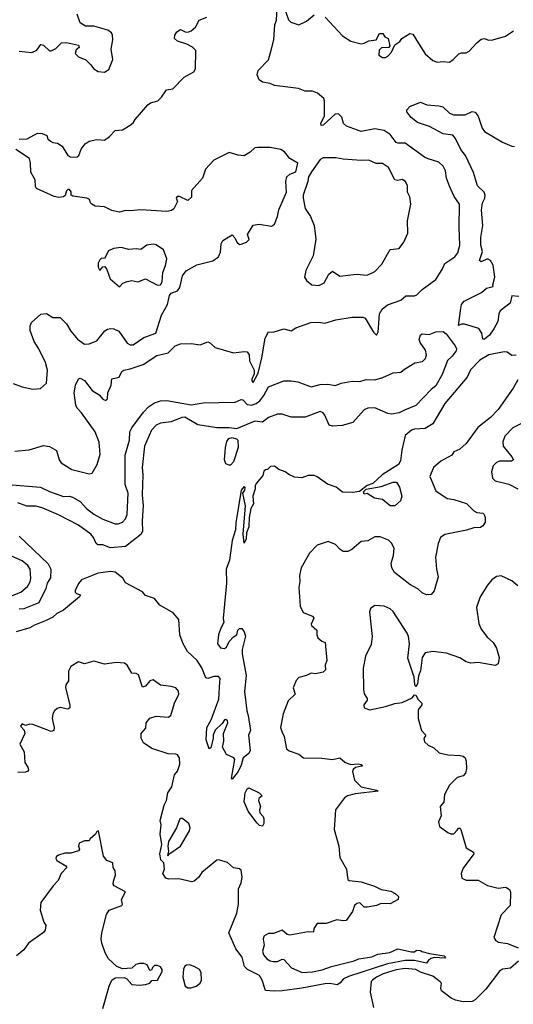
# Model space of a CAD drawing. Extents: x 1690054 to 1842981, y 782881 to 914114.
# Tile 368 of 656: x 1767768 to 1771016, y 851546 to 858018. Entities that reach past the tile are written whole.
import ezdxf

# ---------------------------------------------------------------- set-up
doc = ezdxf.new("R2010")
doc.units = 0

msp = doc.modelspace()

# ---------------------------------------------------------------- linework, layer by layer
at = {"layer": '0CON10XD'}
for points in [[(1768234.2, 857724.2), (1768256.7, 857695), (1768285, 857676.2), (1768325, 857673.8), (1768355, 857690), (1768380, 857755), (1768370, 857825), (1768381.2, 857885), (1768378, 857915), (1768370.8, 857930.8), (1768347.8, 857947.8), (1768255, 857974.2), (1768200, 857975), (1768165, 857997.5), (1768146.7, 858055)], [(1770454.2, 857104.2), (1770430.8, 857115), (1770305, 857206.9), (1770255, 857205.5), (1770245, 857210.9), (1770205, 857262.5), (1770165, 857288.8), (1770105, 857300.6), (1770015, 857282.2), (1769917.5, 857317.5), (1769898.9, 857335), (1769886.7, 857376.7), (1769865, 857397.9), (1769843.1, 857396.9), (1769765, 857324.4), (1769751.7, 857321.7), (1769748.8, 857335), (1769773.1, 857385), (1769774.2, 857485), (1769769.4, 857499.4), (1769727.5, 857535), (1769695, 857548), (1769645, 857546.9), (1769602.5, 857565), (1769445, 857585.6), (1769415, 857598.6), (1769365, 857608), (1769343.1, 857623.1), (1769330.8, 857655), (1769336.1, 857683.9), (1769405.7, 857754.3), (1769422.7, 857817.3), (1769439.1, 857885), (1769447.3, 857985), (1769457.7, 858015), (1769461.5, 858095)], [(1769505.5, 858105), (1769536.4, 858016.4), (1769552.1, 858002.1), (1769605, 857984.2), (1769655, 858007.5), (1769705, 858050)], [(1767765, 857232.5), (1767816.4, 857233.6), (1767885, 857272.5), (1767915, 857268.8), (1767946.4, 857256.4), (1767953.9, 857233.9), (1767969.5, 857219.5), (1767985, 857211.2), (1768017, 857207), (1768046.4, 857186.4), (1768084.3, 857124.3), (1768105, 857113.1), (1768145, 857116.2), (1768156.7, 857125), (1768172.3, 857167.7), (1768197.7, 857202.3), (1768225, 857218.8), (1768275, 857230), (1768325, 857226.7), (1768359.5, 857250.5), (1768395, 857290), (1768445, 857293.8), (1768495, 857323.8), (1768515, 857340), (1768527.7, 857362.3), (1768611.2, 857458.8), (1768629.2, 857470.8), (1768676.2, 857483.8), (1768701.5, 857508.5), (1768734.2, 857555.8), (1768775, 857563.3), (1768849.5, 857640.5), (1768914.2, 857675.8), (1768924, 857695), (1768927.5, 857815), (1768905, 857837.5), (1768867.3, 857857.3), (1768805.6, 857875.6), (1768786.2, 857895), (1768788, 857915), (1768802.3, 857937.7), (1768825, 857952.5), (1768857, 857937), (1768875, 857936.2), (1768895, 857944.2), (1768925, 857968.8), (1768948.8, 858015), (1768998.8, 858035)], [(1769776.7, 858035), (1769892.4, 857912.4), (1769945.9, 857875.9), (1770015, 857860), (1770033.9, 857863.9), (1770065, 857878.8), (1770113.6, 857886.4), (1770135, 857926.7), (1770157, 857927), (1770170, 857905), (1770192.5, 857895), (1770202.5, 857845), (1770195.7, 857834.3), (1770147.5, 857832.5), (1770132, 857818), (1770130.9, 857785), (1770155, 857770.2), (1770175, 857769.3), (1770195, 857781.6), (1770213.5, 857805), (1770237, 857853), (1770267.8, 857875), (1770282, 857895), (1770335, 857926.8), (1770355, 857922), (1770389.4, 857865), (1770435, 857793.3), (1770485, 857750), (1770515, 857738), (1770555, 857744), (1770595, 857738.8), (1770620, 857755), (1770657.3, 857792.7), (1770675, 857800), (1770705, 857800.8), (1770725, 857810.8), (1770775, 857866.2), (1770805, 857890), (1770825, 857893.3), (1770852.3, 857882.3), (1770880, 857885), (1770965, 857908.8), (1771016.4, 857943.6)], [(1767765, 857811.3), (1767847.6, 857802.4), (1767881.6, 857818.4), (1767906.2, 857853.8), (1767925, 857850.8), (1767963.9, 857813.9), (1767975, 857813.3), (1768005, 857827.5), (1768042.5, 857865), (1768075, 857868.8), (1768155, 857850), (1768160, 857835), (1768139.3, 857820.7), (1768133.3, 857795), (1768155, 857774), (1768203.6, 857753.6), (1768234.2, 857724.2)], [(1770894.2, 856325), (1770883.5, 856405), (1770865.4, 856435.4), (1770845, 856445.8), (1770805, 856426), (1770794, 856434), (1770813.1, 856495), (1770802.1, 856535), (1770801.2, 856585), (1770815.6, 856665), (1770805.4, 856765), (1770813.4, 856815), (1770828.9, 856845), (1770831.1, 856865), (1770822.9, 856885), (1770780.6, 856925), (1770754.1, 857014.1), (1770700.4, 857125), (1770669.5, 857165), (1770635.9, 857235.9), (1770618.3, 857258.3), (1770555, 857268), (1770465, 857316), (1770385, 857342), (1770344.2, 857375), (1770315, 857411.2), (1770315, 857426), (1770335, 857448), (1770404.1, 857475.9), (1770447.3, 857457.3), (1770525, 857452.5), (1770552.5, 857445), (1770595, 857403.3), (1770625, 857392.5), (1770697.7, 857392.3), (1770745, 857413.8), (1770765, 857410), (1770784.2, 857384.2), (1770810.8, 857305), (1770825, 857282), (1770945, 857213.3), (1771005, 857186.2), (1771023.9, 857183.9)], [(1767725, 855626.2), (1767784.4, 855604.4), (1767855, 855588.6), (1767905, 855594), (1767945, 855627.5), (1767950.5, 855715), (1767936.9, 855765), (1767894, 855855), (1767862.8, 855902.8), (1767836, 855975), (1767836.2, 856005), (1767845, 856027.5), (1767907.5, 856082.5), (1767945, 856086.2), (1767985, 856060), (1768035, 856060), (1768075, 856019.4), (1768105, 855970), (1768147.6, 855917.6), (1768195, 855885.6), (1768225, 855886.9), (1768275, 855906.7), (1768327.3, 855972.7), (1768345, 855984.4), (1768365, 855988.1), (1768386.3, 855986.3), (1768420.3, 855970.3), (1768475, 855890.8), (1768495, 855880), (1768515, 855879.5), (1768585, 855928.2), (1768663.1, 855956.9), (1768701, 856075), (1768740.3, 856145), (1768752.7, 856205), (1768765, 856219.3), (1768806.4, 856236.4), (1768822.1, 856257.9), (1768838.6, 856335), (1768863, 856367), (1768933.3, 856406.7), (1769037.9, 856432.1), (1769075, 856460), (1769089.7, 856490.3), (1769094, 856545), (1769104.2, 856565.8), (1769165, 856602.5), (1769183.6, 856583.6), (1769197.5, 856555), (1769215, 856540), (1769225, 856542.5), (1769260, 856555), (1769277, 856573), (1769266.7, 856605), (1769305, 856666.7), (1769343.9, 856673.9), (1769425, 856661.4), (1769445, 856673.3), (1769465, 856723.1), (1769472.1, 856767.9), (1769522.9, 856885), (1769518.4, 856955), (1769524.6, 856985), (1769545, 857003.4), (1769585, 857016.9), (1769598.1, 857075), (1769545, 857106), (1769509.8, 857149.8), (1769485, 857164.5), (1769415, 857176.8), (1769331.9, 857178.1), (1769315.5, 857174.5), (1769285, 857147.1), (1769245, 857123.8), (1769205, 857126.2), (1769145, 857143.8), (1769045, 857093.3), (1768990, 857035), (1768970, 856975), (1768897.5, 856895), (1768898.3, 856851.7), (1768875, 856830), (1768820, 856855), (1768803.9, 856856.1), (1768797.5, 856845), (1768807, 856823), (1768782.5, 856775), (1768767, 856763), (1768735, 856756.2), (1768565, 856767.1), (1768495, 856760.6), (1768465, 856764), (1768425, 856752.5), (1768374.2, 856764.2), (1768326.6, 856786.6), (1768265, 856791.1), (1768243.3, 856805), (1768233.3, 856815), (1768227.5, 856835), (1768210, 856845), (1768116.7, 856856.7), (1768107.5, 856865), (1768106.2, 856886.2), (1768095, 856902.5), (1768085, 856902.5), (1768075, 856892.5), (1768067, 856863), (1768055, 856852.5), (1768025, 856848.8), (1767995, 856856.2), (1767878.8, 856908.8), (1767871.4, 856921.4), (1767869.4, 856965), (1767860.2, 856980.2), (1767841.2, 857015), (1767840, 857075), (1767832.5, 857105), (1767742.5, 857165)], [(1767735, 855182.5), (1767829.3, 855190.7), (1767925, 855219.4), (1767963.2, 855213.2), (1768009.2, 855185), (1768027.5, 855125), (1768040, 855105), (1768111.7, 855061.7), (1768225, 855033.3), (1768245, 855037.5), (1768276.9, 855093.1), (1768297.4, 855162.6), (1768290.2, 855240.2), (1768265, 855308.6), (1768175, 855434), (1768145, 855464.2), (1768136.4, 855485), (1768125.4, 855565), (1768135, 855616), (1768155, 855656), (1768165, 855662.5), (1768195, 855646.9), (1768245, 855580), (1768291.7, 855551.7), (1768315, 855523.3), (1768335, 855513.8), (1768346, 855525), (1768347.8, 855565), (1768370, 855615), (1768375, 855656.7), (1768421.4, 855668.6), (1768438.8, 855705), (1768453.3, 855715), (1768495, 855722.1), (1768579.6, 855750.4), (1768670, 855810), (1768745, 855826.9), (1768791.2, 855875), (1768825, 855886.2), (1768895, 855889.2), (1768955, 855880), (1769005, 855900), (1769016.8, 855896.8), (1769055, 855862), (1769175, 855828.8), (1769245, 855837.5), (1769265, 855834.2), (1769278.2, 855815), (1769279.6, 855775), (1769309.6, 855715), (1769309.7, 855690.3), (1769294.7, 855655), (1769295, 855643.3), (1769305, 855633.1), (1769337.3, 855695), (1769362, 855795), (1769382.9, 855925), (1769405, 855966.2), (1769435, 855962.9), (1769505, 855986.7), (1769555, 855972.5), (1769585, 855991.2), (1769683.7, 856026.3), (1769735, 856029.2), (1769775, 856022.2), (1769847.5, 856045), (1769955, 856061.7), (1770007.5, 856062.5), (1770025, 856062.9), (1770040, 856055), (1770095, 855963.3), (1770115, 855943.3), (1770125.4, 855964.6), (1770135.8, 856085), (1770153.3, 856115), (1770187.5, 856142.5), (1770275, 856174.2), (1770307.3, 856202.7), (1770365, 856203.5), (1770380, 856210), (1770414.7, 856245.3), (1770505, 856310), (1770546.9, 856375), (1770565, 856416), (1770630.3, 856459.7), (1770650.8, 856485), (1770662.9, 856535), (1770658.6, 856655), (1770662.2, 856805), (1770627.1, 856855), (1770595, 856924), (1770574.8, 856975), (1770570.3, 857025), (1770554.7, 857055), (1770525, 857082.2), (1770454.2, 857104.2)], [(1769735, 856271.2), (1769771.2, 856288.8), (1769801.2, 856345), (1769825, 856363.8), (1769875, 856331.2), (1769984.2, 856345.8), (1770055, 856338), (1770105, 856362), (1770149.7, 856410.3), (1770205, 856506.2), (1770265, 856513.8), (1770295.5, 856554.5), (1770322.5, 856615), (1770319.2, 856695), (1770341.4, 856805), (1770333.6, 856853.6), (1770319.2, 856885), (1770319.2, 856925), (1770305.6, 856955), (1770285, 856966.9), (1770255, 856961.4), (1770235, 856965.7), (1770195, 857045.7), (1770155, 857072), (1770113.2, 857073.2), (1770065, 857094.2), (1770015, 857092.5), (1769895, 857100), (1769848.7, 857108.7), (1769765, 857109.4), (1769745, 857099.4), (1769687.1, 857017.1), (1769668.5, 856985), (1769663.9, 856955), (1769633.1, 856865), (1769632.1, 856845), (1769645.7, 856775.7), (1769682, 856725), (1769705.8, 856665), (1769716.7, 856575), (1769699.2, 856465), (1769651.2, 856368.8), (1769641.2, 856325), (1769655, 856302.5), (1769690, 856275), (1769735, 856271.2)], [(1768425, 856262.5), (1768447.5, 856285), (1768475, 856296.7), (1768505, 856303.3), (1768545, 856294), (1768595, 856313.3), (1768675, 856273.8), (1768695, 856274), (1768704.3, 856295.7), (1768709.8, 856355), (1768728.1, 856401.9), (1768736.2, 856446.2), (1768714.3, 856504.3), (1768665, 856538), (1768645, 856542), (1768605, 856536.2), (1768565, 856506.7), (1768535, 856512), (1768485, 856508), (1768435, 856520), (1768385, 856514.4), (1768351.2, 856498.8), (1768325, 856447.5), (1768305, 856450), (1768295, 856440), (1768283.6, 856416.4), (1768285, 856390), (1768295, 856370), (1768315, 856392.5), (1768327.5, 856395), (1768341.2, 856375), (1768363.3, 856315), (1768425, 856262.5)], [(1771051.6, 856198.4), (1771005, 856202.5), (1770995.6, 856154.4), (1770928.8, 856105), (1770920, 856085), (1770913.3, 856035), (1770888, 855985), (1770858.8, 855945), (1770825, 855918.8), (1770815, 855917.5), (1770807.6, 855957.6), (1770787.8, 855987.8), (1770694.5, 856015.5), (1770674, 856016), (1770655, 856007.5), (1770669.9, 856120.1), (1770675.2, 856144.8), (1770691.7, 856168.3), (1770805.7, 856225), (1770838, 856252), (1770882.5, 856265), (1770880, 856275), (1770894.2, 856325)], [(1767692.7, 854962.7), (1767905, 854944.8), (1767965, 854916.1), (1768055, 854884.5), (1768095, 854885.5), (1768115, 854879.2), (1768165, 854851.2), (1768207.1, 854805), (1768256.7, 854766.7), (1768315, 854733.7), (1768395, 854704.6), (1768415.3, 854704.7), (1768444.7, 854715.3), (1768463.3, 854736.7), (1768475.4, 854765.4), (1768480.9, 854905), (1768461.7, 854961.7), (1768461.5, 855155), (1768489.4, 855255), (1768492.3, 855307.7), (1768505.7, 855335), (1768581.7, 855438.3), (1768616.1, 855473.9), (1768655, 855500.4), (1768693.5, 855513.5), (1768735, 855514.6), (1768895, 855486.5), (1768975, 855500.4), (1769185, 855504.6), (1769225, 855521.1), (1769235, 855520), (1769265, 855489.4), (1769292.5, 855485), (1769322.9, 855495), (1769347.3, 855512.7), (1769373.5, 855546.5), (1769405, 855604.2), (1769505, 855644), (1769555, 855644.4), (1769597.1, 855637.1), (1769685, 855604.2), (1769745, 855619.7), (1769795, 855622.1), (1769845, 855613.6), (1769882.1, 855627.9), (1769955, 855642.5), (1770005, 855640), (1770047.7, 855652.3), (1770105, 855650), (1770156.2, 855665), (1770225, 855697.1), (1770275, 855700.8), (1770298.6, 855721.4), (1770367.6, 855762.4), (1770418.5, 855771.5), (1770438.6, 855791.4), (1770443.8, 855815), (1770437.8, 855845), (1770403.3, 855895), (1770396.7, 855915), (1770405, 855946.7), (1770415, 855952), (1770462.3, 855947.7), (1770505, 855965.2), (1770555, 855967.5), (1770573.3, 855953.3), (1770632, 855875), (1770641.2, 855855), (1770638.8, 855841.2), (1770613.8, 855806.2), (1770582.4, 855777.6), (1770547.8, 855685), (1770505, 855611.6), (1770475, 855587.5), (1770375, 855481.5), (1770299.4, 855450.6), (1770265, 855433.3), (1770214.6, 855424.6), (1770189.8, 855429.8), (1770105, 855467.5), (1770057.5, 855465), (1770035, 855452.5), (1769959, 855371), (1769889.5, 855350.5), (1769825, 855346.2), (1769803, 855353), (1769775, 855418.8), (1769765, 855433.8), (1769745, 855443.3), (1769645, 855406), (1769554.3, 855404.3), (1769495.4, 855425.4), (1769465, 855424.7), (1769405, 855402), (1769365, 855372.3), (1769315, 855379.6), (1769195, 855329.3), (1769145, 855335.4), (1769065, 855334.1), (1768940, 855355), (1768855, 855404.1), (1768835, 855402), (1768765, 855374.3), (1768695, 855365.6), (1768665, 855352.5), (1768635, 855320.6), (1768589.4, 855215), (1768572.7, 855075), (1768578.7, 855025), (1768574.5, 854895), (1768581.2, 854825), (1768573.4, 854723.4), (1768575, 854652.5), (1768565.5, 854634.5), (1768465, 854554), (1768365.8, 854545.8), (1768315.4, 854565.4), (1768282.5, 854565), (1768270, 854575), (1768252.5, 854615), (1768236, 854635), (1768154.2, 854694.2), (1768022.4, 854762.4), (1767915, 854810), (1767875, 854819.4), (1767815, 854820), (1767755, 854841.2)], [(1771035, 855812.9), (1771005, 855810), (1770975, 855831.9), (1770955, 855835.4), (1770855, 855815.4), (1770795, 855779.2), (1770734.4, 855715.6), (1770710.9, 855669.1), (1770564.7, 855495), (1770485, 855361.1), (1770435, 855330), (1770365, 855326.2), (1770345, 855320), (1770304.6, 855285.4), (1770281.7, 855188.3), (1770272.4, 855117.6), (1770259.7, 855095), (1770153.1, 855025), (1770090.9, 854969.1), (1770053.8, 854955), (1770002.5, 854917.5), (1769959.7, 854910.3), (1769892.7, 854912.7), (1769849.4, 854945), (1769793.9, 854963.9), (1769725, 855012.9), (1769705, 855020.8), (1769665, 855020.8), (1769625, 855005.8), (1769575, 855010), (1769537.7, 855027.7), (1769515, 855046.7), (1769471.7, 855061.7), (1769445, 855082.5), (1769418.3, 855081.7), (1769398.3, 855061.7), (1769385, 855060), (1769375, 855050), (1769368.3, 855021.7), (1769325, 854972), (1769317.8, 854955), (1769317.9, 854935), (1769301.5, 854885), (1769305.9, 854835), (1769288.8, 854805), (1769276.8, 854745), (1769275, 854683.3), (1769260, 854645), (1769257.5, 854605), (1769245, 854577.5), (1769238.6, 854635), (1769252.4, 854822.4), (1769236.2, 854905), (1769250, 854925), (1769251.7, 854941.7), (1769245, 854948.8), (1769224.4, 854925), (1769189.4, 854710.6), (1769186.6, 854665), (1769166.2, 854595), (1769147.6, 854465), (1769126.2, 854405), (1769127.5, 854315), (1769106.3, 854085), (1769111, 854055), (1769090.8, 854019.2), (1769076.3, 853975), (1769069, 853915), (1769088.1, 853888.1), (1769116.2, 853883.8), (1769127.7, 853892.3), (1769145, 853930.8), (1769175, 853962.2), (1769195.8, 853974.2), (1769204, 854005), (1769213.3, 854015), (1769230, 854015), (1769245, 853993.3), (1769254, 853965), (1769232.2, 853877.8), (1769231.3, 853848.7), (1769257.9, 853707.9), (1769247.3, 853602.7), (1769261.2, 853475), (1769271.2, 853445), (1769285.5, 853344.5), (1769273.9, 853315), (1769284.8, 853215), (1769275, 853193.8), (1769238.1, 853165), (1769225, 853116.9), (1769204.6, 853075), (1769165, 853026.7), (1769161.2, 853031.2), (1769182.7, 853155), (1769176.2, 853166.2), (1769127.5, 853187.5), (1769102.5, 853235), (1769110, 853275), (1769109.7, 853325), (1769136.9, 853395), (1769135, 853410), (1769125, 853418), (1769115, 853416), (1769098.9, 853391.1), (1769055, 853348.5), (1769040, 853315), (1769040.9, 853295), (1769025, 853231.2), (1769015, 853226), (1768995.3, 853285), (1768998.9, 853365), (1769028.1, 853415), (1769078.3, 853551.7), (1769085, 853665.7)], [(1771045, 855650), (1771015.1, 855594.9), (1770915, 855455.6), (1770865, 855402.5), (1770782.3, 855337.7), (1770705, 855232), (1770662.5, 855195), (1770625, 855177.3), (1770611.5, 855155), (1770538.5, 855115), (1770490.4, 855075), (1770467.1, 855015), (1770505, 854920), (1770580.9, 854870.9), (1770625, 854863.6), (1770707.7, 854837.7), (1770755, 854788.8), (1770775, 854778.8), (1770813.9, 854773.9), (1770823.3, 854765), (1770831.2, 854745), (1770830, 854715), (1770815, 854690), (1770800.5, 854679.5), (1770755, 854677.1), (1770708.1, 854661.9), (1770565.4, 854634.6), (1770535.7, 854615), (1770520.6, 854575), (1770504.4, 854485), (1770510, 854405), (1770521.4, 854355), (1770495.5, 854264.5), (1770475, 854238.8), (1770445, 854236.2), (1770415, 854250), (1770386.5, 854276.5), (1770335, 854304.4), (1770233.1, 854385), (1770215.7, 854415), (1770210.8, 854445), (1770226.8, 854495), (1770230.9, 854545), (1770215, 854577.5), (1770195, 854597.1), (1770139.1, 854619.1), (1770105, 854619.2), (1770057.3, 854592.7), (1770015, 854588), (1769953.8, 854535), (1769927.6, 854522.4), (1769895, 854521.9), (1769875.8, 854535), (1769845, 854568.8), (1769797.7, 854587.7), (1769725, 854562.9), (1769675, 854510.8), (1769620, 854415), (1769609.1, 854365), (1769610.5, 854325), (1769603.4, 854285), (1769612.2, 854162.2), (1769632.2, 854122.2), (1769695, 854098), (1769703.8, 854085), (1769685.8, 854045), (1769688, 854035), (1769723.8, 854005), (1769723.3, 853975), (1769730, 853955), (1769755, 853932.5), (1769776.7, 853925), (1769788, 853805), (1769776.7, 853775), (1769778.8, 853745), (1769765, 853730), (1769715, 853718), (1769685, 853722.5), (1769655, 853707.5), (1769605, 853694), (1769586.8, 853673.2), (1769567.5, 853625), (1769580.6, 853585), (1769535, 853541.4), (1769501.5, 853455), (1769484.5, 853365), (1769491.9, 853338.1), (1769508.5, 853305), (1769522.2, 853225), (1769541.4, 853211.4), (1769605, 853190), (1769635, 853165.6), (1769755, 853163.8), (1769825, 853156), (1769875, 853166.7), (1769906.5, 853136.5), (1769945, 853122), (1769995, 853127.5), (1770015, 853122.5), (1770022.5, 853115), (1770018.3, 853111.7), (1769977.5, 853102.5), (1769961.4, 853088.6), (1769957.5, 853075), (1769970, 853020), (1770015, 852976), (1770115, 852953.3), (1770126, 852946), (1769975, 852930.3), (1769924, 852916), (1769905, 852904), (1769845.8, 852825), (1769837.1, 852695), (1769867.7, 852585), (1769875, 852511.2), (1769917.5, 852435), (1769922.2, 852397.8), (1769926.1, 852366.1), (1769935, 852358.8), (1770015, 852350), (1770101.7, 852321.7), (1770145, 852300), (1770208.8, 852288.8), (1770237.5, 852275), (1770260, 852255), (1770257.5, 852235), (1770205, 852206.2), (1770145, 852207.5), (1770115.7, 852194.3), (1770055, 852184), (1770034.1, 852184.1), (1770005, 852212), (1769985, 852209.2), (1769971.2, 852195), (1769956.7, 852155), (1769915, 852097.5), (1769896.4, 852093.6), (1769855, 852101.2), (1769785, 852078), (1769725, 852076), (1769703.3, 852045), (1769700, 852020), (1769665, 852021.2), (1769545, 852000), (1769527.5, 852005), (1769495, 852032.5), (1769438.3, 852011.7), (1769405, 852011.2), (1769375, 851993.8), (1769368.9, 851975), (1769377.1, 851935), (1769364.7, 851895), (1769371.6, 851871.6), (1769394.2, 851844.2), (1769415, 851830.9), (1769435, 851826.9), (1769465, 851828), (1769495, 851843.3), (1769505, 851841.2), (1769556.2, 851785), (1769625.3, 851755.3), (1769695, 851759), (1769756.9, 851773.1), (1769820, 851795), (1769968.7, 851831.3), (1769998.8, 851845), (1770085, 851858.2), (1770125, 851875.9), (1770202.7, 851887.3), (1770255, 851910), (1770345, 851890), (1770365, 851890), (1770378.3, 851901.7), (1770405, 851900), (1770413, 851893), (1770465, 851880), (1770560, 851865), (1770570, 851855), (1770565, 851850), (1770495, 851852.5), (1770475, 851846.7), (1770457.5, 851835), (1770445, 851816.7), (1770365, 851833.2), (1770305, 851834.1), (1770188.7, 851811.3), (1769931.4, 851728.6), (1769897.4, 851712.6), (1769875, 851685.6), (1769856.3, 851673.7), (1769808.5, 851681.5), (1769775, 851680.8), (1769625, 851651.3), (1769495, 851633.8), (1769441.5, 851631.5), (1769385, 851637.5), (1769363.9, 851703.9), (1769346, 851735), (1769266.7, 851775), (1769246.7, 851795), (1769232.5, 851855), (1769190.5, 851910.5), (1769144.1, 852015), (1769196.7, 852145), (1769207.7, 852205), (1769208.4, 852305), (1769225.2, 852345), (1769231.5, 852381.5), (1769225, 852426.7), (1769215, 852436.7), (1769175, 852443.3), (1769135, 852478), (1769076.1, 852496.1), (1769065, 852494), (1768967.2, 852412.8), (1768945, 852380), (1768915.7, 852355), (1768900.5, 852350.5), (1768815, 852370), (1768748.8, 852368.8), (1768728.8, 852375), (1768710, 852405), (1768720.6, 852435), (1768716.2, 852476.2), (1768696, 852496), (1768689.2, 852535), (1768703.2, 852596.8), (1768692.7, 852665), (1768699.4, 852725), (1768692.2, 852755), (1768718.8, 852855), (1768734.4, 852885), (1768742.2, 852935), (1768768.5, 852975), (1768786.7, 853053.3), (1768805, 853078.8), (1768821.5, 853125), (1768819.6, 853165), (1768806.5, 853185), (1768795, 853190.4), (1768745, 853193.2), (1768637.3, 853227.3), (1768582.5, 853265), (1768566.7, 853295), (1768566.7, 853325), (1768598.3, 853361.7), (1768600, 853395), (1768625, 853426.2), (1768665, 853440.8), (1768745, 853433.1), (1768762, 853445), (1768785.5, 853525), (1768815.3, 853584.7), (1768812.9, 853605), (1768795, 853625.7), (1768764.2, 853635.8), (1768694.3, 853644.3), (1768645, 853677.5), (1768625, 853672.5), (1768595, 853637.5), (1768575, 853630), (1768550.5, 853710.5), (1768535, 853721.2), (1768505, 853723.3), (1768475.7, 853775), (1768457.2, 853787.2), (1768405, 853791.5), (1768325, 853782.3), (1768255, 853801.1), (1768195, 853784.6), (1768155, 853796.4), (1768104.4, 853765.6), (1768088.4, 853735), (1768088.1, 853671.9), (1768072.5, 853645), (1768070.3, 853625), (1768098.5, 853515), (1768098.8, 853495), (1768085, 853486), (1768035, 853496.4), (1768015, 853489.5), (1767997.8, 853475), (1767986.7, 853455), (1767980.6, 853425), (1767995.7, 853365), (1767993.3, 853345), (1767975, 853340), (1767855, 853386), (1767833.6, 853386.4), (1767805, 853377.5), (1767785, 853390), (1767773.3, 853375), (1767797, 853347), (1767801.2, 853325), (1767768.8, 853255), (1767797.6, 853205), (1767801.6, 853135), (1767821.1, 853105), (1767825.5, 853085), (1767821.3, 853078.7), (1767805, 853072.5), (1767755, 853070.5)], [(1771086.9, 855373.1), (1771013.3, 855335), (1770960.3, 855279.7), (1770947, 855243), (1770948.5, 855215), (1771006.7, 855145), (1771015.7, 855125), (1771004.4, 855115.6), (1770925, 855116), (1770905, 855108.2), (1770881.9, 855085), (1770871.1, 855045), (1770879.2, 855005), (1770895, 854986), (1770985, 854964.3), (1771046.2, 854935)], [(1769145, 855088.8), (1769125, 855097.8), (1769115.4, 855125), (1769121.3, 855205), (1769131.5, 855245), (1769144.7, 855265.3), (1769165, 855270.4), (1769193.6, 855263.6), (1769202.9, 855255), (1769204.5, 855205), (1769175, 855111.4), (1769155, 855090.4), (1769145, 855088.8)], [(1770235, 854822.1), (1770205, 854823.2), (1770155, 854864.3), (1770102.6, 854872.6), (1770055, 854902.5), (1770035, 854900), (1770030, 854915), (1770048.3, 854931.7), (1770145, 854950.4), (1770225, 854978.4), (1770246.9, 854976.9), (1770267.5, 854945), (1770282.5, 854885), (1770273.1, 854855), (1770235, 854822.1)], [(1767763.5, 854623.5), (1767955, 854441.2), (1767972.8, 854405), (1767971.1, 854348.9), (1767949.4, 854315), (1767940.5, 854279.5), (1767893.8, 854185), (1767795.2, 854144.8), (1767765, 854142)], [(1767697.5, 854225), (1767776.2, 854253.8), (1767818.5, 854291.5), (1767837.3, 854322.7), (1767842.2, 854345), (1767837.5, 854405), (1767820.4, 854430.4), (1767785, 854460.6), (1767695, 854501.2)], [(1769085, 853665.7), (1769087.3, 853687.3), (1769075, 853701), (1769045, 853701.2), (1769005, 853688), (1768992.5, 853692.5), (1768966.6, 853756.6), (1768935.5, 853805.5), (1768871.2, 853865), (1768843.6, 853915), (1768822.2, 853975), (1768813.9, 854075), (1768777.9, 854117.9), (1768689.5, 854169.5), (1768655, 854213.8), (1768595, 854232.5), (1768575, 854257.5), (1768465, 854316.7), (1768446.4, 854346.4), (1768396.9, 854386.9), (1768365, 854391.4), (1768285, 854378.9), (1768173.9, 854336.1), (1768155, 854312.5), (1768132, 854265), (1768132, 854255), (1768141.2, 854245), (1768168, 854238), (1768161.4, 854225), (1768055, 854136.5), (1768011.9, 854115), (1767985, 854089.5), (1767942.1, 854067.9), (1767865, 854038.7), (1767835, 854020.4), (1767745, 853993.8)], [(1771046, 854296), (1771005, 854329.4), (1770935, 854362), (1770905, 854358.8), (1770874.1, 854335.9), (1770845, 854301.2), (1770796.9, 854223.1), (1770774.2, 854155), (1770788.2, 854048.2), (1770805, 854010.8), (1770845, 853957.5), (1770882, 853925), (1770905, 853886.7), (1770923.3, 853825), (1770915, 853784), (1770895, 853772.5), (1770785, 853792.5), (1770735, 853787.1), (1770705, 853795.8), (1770662.5, 853822.5), (1770575, 853854.4), (1770485, 853864.4), (1770435, 853855.7), (1770415.3, 853824.7), (1770405, 853737.5), (1770392.5, 853705), (1770385, 853652.5), (1770375, 853632.5), (1770367, 853647), (1770364, 853695), (1770321.7, 853821.7), (1770332.9, 853915), (1770325.7, 853964.3), (1770316.4, 853986.4), (1770225, 854127.5), (1770205, 854144.2), (1770165, 854162.5), (1770105, 854167.5), (1770075, 854148), (1770068.5, 854125), (1770087.4, 853962.6), (1770079.8, 853910.2), (1770044, 853835), (1770027.3, 853755), (1770028.9, 853615), (1770035, 853586.7), (1770053.8, 853555), (1770053.8, 853545), (1770032, 853515), (1770033.3, 853495), (1770071.2, 853481.2), (1770175, 853502.9), (1770235, 853524), (1770285, 853530), (1770349.4, 853560.6), (1770365, 853580), (1770375, 853577.5), (1770388.5, 853548.5), (1770413.8, 853525), (1770413.8, 853515), (1770389.4, 853480.6), (1770388.5, 853425), (1770411.2, 853345), (1770440, 853315), (1770427, 853293), (1770431.2, 853271.2), (1770455, 853248.8), (1770492.3, 853232.3), (1770528.3, 853198.3), (1770585, 853186.2), (1770665, 853181.2), (1770685, 853176.2), (1770698.8, 853165), (1770705.7, 853145), (1770708, 853095), (1770701.2, 853065), (1770685, 853046.7), (1770645, 853036.2), (1770595, 852986.7), (1770562, 852925), (1770558, 852875), (1770533.3, 852845), (1770540, 852785), (1770522.5, 852745), (1770528.8, 852715), (1770584.3, 852674.3), (1770605, 852666), (1770625, 852666.2), (1770645, 852690), (1770655, 852703.3), (1770665, 852703.3), (1770671.2, 852695), (1770704.2, 852575), (1770752.5, 852545), (1770756.7, 852535), (1770685, 852440), (1770672.7, 852405), (1770677.5, 852375), (1770705, 852360.8), (1770785, 852361.2), (1770845.8, 852325.8), (1770915, 852310), (1770966.1, 852316.1), (1770990.7, 852300.7), (1770996.4, 852283.6), (1770993.8, 852195), (1770935.4, 852134.6), (1770886.6, 851985), (1770897.9, 851967.9), (1770918.9, 851955), (1770976.4, 851946.4), (1771047.9, 851917.9)], [(1769365, 852717.5), (1769345, 852721.2), (1769327.7, 852737.7), (1769271.1, 852815), (1769245, 852877.5), (1769251.3, 852935), (1769265, 852962.3), (1769275, 852968.8), (1769343.1, 852935), (1769364.2, 852915), (1769342, 852898), (1769339.2, 852885), (1769351.4, 852845), (1769345.8, 852824.2), (1769348.6, 852805), (1769369.7, 852779.7), (1769374, 852765), (1769373.8, 852735), (1769365, 852717.5)], [(1768745, 852522.5), (1768748.3, 852531.7), (1768825.6, 852585), (1768884.2, 852685), (1768889.2, 852705), (1768881.2, 852735), (1768835, 852770), (1768822.5, 852765), (1768799.4, 852705), (1768746.9, 852615), (1768743.1, 852585), (1768747.5, 852552.5), (1768740, 852525), (1768745, 852522.5)], [(1768315, 851517.7), (1768356.8, 851665), (1768374.2, 851705), (1768395, 851720.4), (1768455, 851721.4), (1768472.5, 851712.5), (1768505.1, 851675.1), (1768555, 851671), (1768594.5, 851675.5), (1768623.8, 851685), (1768638.3, 851701.7), (1768675, 851703.8), (1768705, 851761.2), (1768705.2, 851775), (1768695, 851791.2), (1768675, 851800.7), (1768655, 851801.5), (1768641.4, 851788.6), (1768635, 851770), (1768625, 851767.5), (1768605.7, 851805.7), (1768585, 851813), (1768555, 851813.4), (1768531.8, 851808.2), (1768505, 851784.3), (1768445, 851778.2), (1768407.2, 851795), (1768352.5, 851845), (1768330, 851885), (1768307.4, 851947.4), (1768304.5, 851974.5), (1768308.5, 852015), (1768338.5, 852135), (1768356.1, 852163.9), (1768440, 852195), (1768444, 852205), (1768437.8, 852235), (1768463.3, 852285), (1768390, 852325), (1768383.8, 852335), (1768384, 852356), (1768398.8, 852395), (1768396.4, 852423.6), (1768383.3, 852445), (1768380, 852475), (1768341.7, 852491.7), (1768320, 852520), (1768286, 852686), (1768275, 852682.5), (1768265.8, 852664.2), (1768232.5, 852632.5), (1768225, 852620), (1768195, 852620), (1768159.2, 852605), (1768154.2, 852585), (1768161.2, 852565), (1768155, 852553.8), (1768105, 852540), (1768065, 852538.6), (1768024, 852526), (1768008.9, 852515), (1768005.6, 852505), (1768011.5, 852491.5), (1768072.5, 852455), (1768077.5, 852445), (1768040, 852405), (1768020.7, 852359.3), (1767987.5, 852325), (1767907.5, 852215), (1767902.5, 852165), (1767926.1, 852086.1), (1767938.8, 852065), (1767935.9, 852034.1), (1767925, 852018.8), (1767825, 851946.7), (1767795, 851903.3), (1767746.1, 851863.9)], [(1768873.1, 851653.1), (1768895, 851654.6), (1768928.8, 851665), (1768956, 851685), (1768963.8, 851705), (1768962, 851755), (1768950, 851775), (1768916, 851795), (1768885, 851804.5), (1768865, 851803.3), (1768855, 851796.5), (1768845, 851776), (1768841.2, 851725), (1768856.2, 851665), (1768873.1, 851653.1)], [(1771050.1, 851829.9), (1770996.4, 851783.6), (1770945, 851776.5), (1770925, 851764.2), (1770835, 851644.5), (1770764.5, 851575.5), (1770745.6, 851564.4), (1770685, 851561.5), (1770635, 851573.1), (1770606.7, 851586.7), (1770543.8, 851635), (1770539.1, 851649.1), (1770542.9, 851685), (1770535, 851692.5), (1770485, 851730.7), (1770405, 851756.9), (1770375, 851773.9), (1770305, 851780.9), (1770245, 851773), (1770158.1, 851745), (1770114.5, 851725), (1770088.8, 851705), (1770081.2, 851695), (1770074, 851625), (1770095.7, 851525)]]:
    msp.add_lwpolyline(points, dxfattribs=at)

doc.saveas('drawing.dxf')
